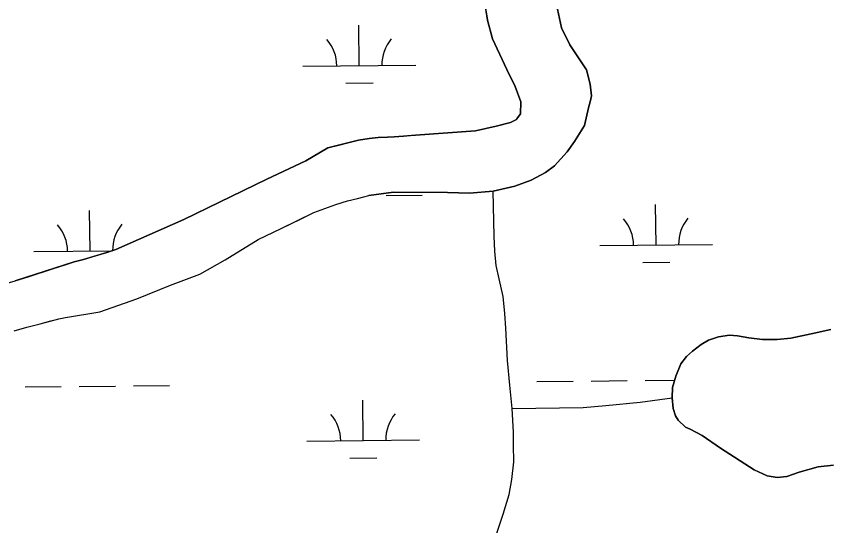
# Model space of a CAD drawing. Extents: x 3734862 to 3772949, y 391520 to 417239.
# Drawn here: x 3757960 to 3758679, y 411949 to 412402 of the extents above; entities that cross this region are included whole.
import ezdxf

# ---------------------------------------------------------------- set-up
doc = ezdxf.new("R2010")
doc.units = 0
doc.layers.add('V-TOPO-SHOR', color=7, linetype='Continuous')
doc.layers.add('V-WETL-SWMP', color=7, linetype='Continuous')

msp = doc.modelspace()

# ---------------------------------------------------------------- linework, layer by layer
at = {"layer": 'V-TOPO-SHOR'}
for points in [[(3758314.1, 412296.03), (3758367.35, 412299.8), (3758385.45, 412303.91), (3758398.37, 412307.24), (3758403.55, 412310), (3758403.75, 412310.39), (3758407.14, 412314.95), (3758407.38, 412325.68), (3758402.27, 412339.21), (3758394.97, 412354.13), (3758382.36, 412381.4), (3758377.86, 412397.9), (3758374.56, 412419.37)], [(3758438.93, 412411.79), (3758443.62, 412391.31), (3758450.91, 412375.99), (3758459.8, 412362.84), (3758465.53, 412353.88), (3758468.86, 412341.35), (3758470.01, 412330.82), (3758469.4, 412328.04), (3758469.2, 412326.85), (3758467.39, 412320.3), (3758463.75, 412304.42), (3758455.15, 412290.35), (3758448.56, 412281.04), (3758437.19, 412268.76)], [(3758048.19, 412194.43), (3758108.54, 412221.07), (3758182.34, 412256.99), (3758216.71, 412273.08), (3758236.41, 412284.76), (3758246, 412287.17), (3758254.01, 412289.18), (3758263.59, 412291.6), (3758272.99, 412293.03), (3758281.01, 412293.86), (3758289.24, 412294.11), (3758295.11, 412294.54), (3758303.53, 412294.99), (3758309.6, 412295.61), (3758314.1, 412296.03)], [(3758437.19, 412268.76), (3758429.22, 412262.83), (3758416.48, 412255.93), (3758402.16, 412250.62), (3758382.87, 412246.32), (3758361.81, 412244.61), (3758342.34, 412245.09), (3758306.19, 412245.22), (3758294.67, 412245.27), (3758272.79, 412242.35)], [(3758385.74, 411942.03), (3758391.78, 411959.53), (3758397.02, 411977.03), (3758399.46, 411990.56), (3758401.12, 412006.08), (3758400.97, 412020.81), (3758400.82, 412032.56), (3758399.7, 412053.47), (3758397.59, 412074.18), (3758395.48, 412095.89), (3758394, 412124.56), (3758393.25, 412137.7), (3758391.72, 412152.84), (3758388.2, 412168.58), (3758385.65, 412180.34), (3758384.5, 412192.89), (3758383.76, 412206.23), (3758382.87, 412246.32)], [(3757958.28, 412122.25), (3757969.24, 412125.46), (3757981.18, 412128.68), (3757990.77, 412131.09), (3757997.62, 412132.9), (3758003.69, 412134.31), (3758034.03, 412139.24), (3758066.9, 412150.83), (3758096.83, 412162.98), (3758122.65, 412172.56), (3758145.12, 412185.26), (3758174.61, 412203.48), (3758194.94, 412213.03), (3758211.94, 412221.37), (3758223.87, 412227.33), (3758230.32, 412229.73), (3758243.43, 412234.52), (3758253.8, 412237.72), (3758262.61, 412239.74), (3758268.29, 412241.34), (3758272.79, 412242.35)], [(3757913.35, 412159.84), (3757919.77, 412159.24), (3757926.68, 412159.28), (3757932.94, 412160.13), (3757939.84, 412161.29), (3757949.77, 412163.93), (3757959.07, 412166.72), (3757970.45, 412170.33), (3757993.05, 412177.54), (3758003.31, 412180.82), (3758011.48, 412183.44), (3758019.66, 412185.74), (3758030.4, 412188.86), (3758040.34, 412191.82), (3758048.19, 412194.43)], [(3758684.56, 412003.08), (3758671.04, 412001.54), (3758654.14, 411996.83), (3758643.4, 411993.1), (3758634.65, 411992.14), (3758625.92, 411993.56), (3758614.22, 411998.97), (3758584.49, 412018.35), (3758568.25, 412029.34), (3758557.54, 412035.15), (3758553.37, 412036.75), (3758547.04, 412042.93), (3758544.47, 412046.91), (3758542.51, 412053.28), (3758541.75, 412063.02), (3758541.98, 412071.96), (3758544.8, 412082.08), (3758549.42, 412092.98), (3758554.41, 412099.52), (3758559.79, 412104.27), (3758567.36, 412110.2), (3758573.93, 412113.95), (3758582.68, 412116.9), (3758592.42, 412118.45), (3758599.57, 412118.02), (3758609.5, 412116), (3758621.61, 412114.56), (3758634.72, 412114.52), (3758646.85, 412115.86), (3758664.74, 412119.76), (3758682.43, 412123.47)], [(3758399.7, 412053.47), (3758462.82, 412054.22), (3758482.73, 412056.14), (3758513.4, 412059.01), (3758541.75, 412063.02)]]:
    msp.add_lwpolyline(points, dxfattribs=at)
at = {"layer": 'V-WETL-SWMP'}
for p, q in [((3758374.56, 412419.37), (3758377.86, 412397.9)), ((3758377.86, 412397.9), (3758382.36, 412381.4)), ((3758264.21, 412357.6), (3758263.83, 412393.59)), ((3758382.36, 412381.4), (3758394.97, 412354.13)), ((3758214.21, 412357.07), (3758314.21, 412358.12)), ((3758394.97, 412354.13), (3758402.27, 412339.21)), ((3758252.37, 412342.04), (3758276.37, 412342.29)), ((3758402.27, 412339.21), (3758407.38, 412325.68)), ((3758407.38, 412325.68), (3758407.14, 412314.95)), ((3758403.55, 412310), (3758398.37, 412307.24)), ((3758403.75, 412310.39), (3758403.55, 412310)), ((3758407.14, 412314.95), (3758403.75, 412310.39)), ((3758385.45, 412303.91), (3758367.35, 412299.8)), ((3758398.37, 412307.24), (3758385.45, 412303.91)), ((3758281.01, 412293.86), (3758272.99, 412293.03)), ((3758289.24, 412294.11), (3758281.01, 412293.86)), ((3758295.11, 412294.54), (3758289.24, 412294.11)), ((3758303.53, 412294.99), (3758295.11, 412294.54)), ((3758314.1, 412296.03), (3758303.53, 412294.99)), ((3758367.35, 412299.8), (3758314.1, 412296.03)), ((3758263.59, 412291.6), (3758236.41, 412284.76)), ((3758272.99, 412293.03), (3758263.59, 412291.6)), ((3758236.41, 412284.76), (3758216.71, 412273.08)), ((3758216.71, 412273.08), (3758182.34, 412256.99)), ((3758182.34, 412256.99), (3758108.54, 412221.07)), ((3758288.02, 412242.41), (3758320.02, 412242.75)), ((3758025.46, 412193.2), (3758025.08, 412229.2)), ((3758527.34, 412198.5), (3758526.96, 412234.5)), ((3758108.54, 412221.07), (3758048.19, 412194.43)), ((3757975.47, 412192.68), (3758045.12, 412193.41)), ((3758048.19, 412194.43), (3758040.34, 412191.81)), ((3758477.35, 412197.98), (3758577.34, 412199.03)), ((3758019.66, 412185.74), (3758011.48, 412183.44)), ((3758040.34, 412191.81), (3758019.66, 412185.74)), ((3758011.48, 412183.44), (3757959.07, 412166.72)), ((3758515.51, 412182.95), (3758539.5, 412183.2)), ((3758469.77, 412077.82), (3758501.77, 412078.16)), ((3758517.77, 412078.33), (3758543.84, 412078.6)), ((3757967.89, 412072.52), (3757999.89, 412072.86)), ((3758015.89, 412073.02), (3758047.89, 412073.36)), ((3758063.88, 412073.53), (3758095.88, 412073.87)), ((3758421.77, 412077.31), (3758453.77, 412077.65)), ((3758267.73, 412024.94), (3758267.34, 412060.94)), ((3758217.73, 412024.41), (3758317.72, 412025.47)), ((3758255.89, 412009.38), (3758279.89, 412009.64))]:
    msp.add_line(p, q, dxfattribs=at)
for points in [[(3757958.28, 412122.25), (3757969.24, 412125.46), (3757981.18, 412128.68), (3757997.62, 412132.9), (3758003.69, 412134.31), (3758034.04, 412139.24), (3758066.9, 412150.83), (3758096.83, 412162.98), (3758122.65, 412172.56), (3758145.12, 412185.25), (3758174.61, 412203.48), (3758194.94, 412213.03), (3758223.87, 412227.33), (3758243.43, 412234.52), (3758253.8, 412237.72), (3758262.61, 412239.74), (3758268.29, 412241.34), (3758272.79, 412242.35), (3758294.67, 412245.27), (3758342.34, 412245.09), (3758361.81, 412244.61), (3758382.87, 412246.32), (3758402.16, 412250.62), (3758416.48, 412255.93), (3758429.22, 412262.83), (3758437.19, 412268.76), (3758448.56, 412281.04), (3758455.15, 412290.35), (3758463.75, 412304.42), (3758467.39, 412320.3), (3758469.2, 412326.85), (3758470.01, 412330.82), (3758468.86, 412341.35), (3758465.53, 412353.88), (3758459.8, 412362.84), (3758450.91, 412375.99), (3758443.62, 412391.31), (3758438.93, 412411.79)], [(3758682.43, 412123.47), (3758664.74, 412119.76), (3758646.84, 412115.86), (3758634.72, 412114.51), (3758621.61, 412114.56), (3758609.5, 412116), (3758599.57, 412118.02), (3758592.42, 412118.45), (3758582.68, 412116.9), (3758573.93, 412113.95), (3758567.36, 412110.2), (3758559.79, 412104.27), (3758554.41, 412099.52), (3758549.42, 412092.98), (3758544.8, 412082.08), (3758541.98, 412071.96), (3758541.75, 412063.02), (3758542.51, 412053.28), (3758544.47, 412046.91), (3758547.04, 412042.93), (3758553.37, 412036.75), (3758557.54, 412035.14), (3758568.24, 412029.34), (3758584.49, 412018.35), (3758614.22, 411998.97), (3758625.92, 411993.56), (3758634.65, 411992.14), (3758643.4, 411993.1), (3758654.14, 411996.83), (3758671.04, 412001.54), (3758684.56, 412003.08)]]:
    msp.add_lwpolyline(points, dxfattribs=at)
for centre, start, end in [((3758208.97, 412357.49), 359.83336, 41.37702), ((3758319.45, 412358.65), 139.83336, 181.37702), ((3758472.1, 412198.4), 359.83336, 41.37702), ((3758582.58, 412199.56), 139.83336, 181.37702), ((3757970.22, 412193.09), 359.83336, 41.37702), ((3758080.7, 412194.26), 139.83336, 181.20097), ((3758212.48, 412024.83), 359.83336, 41.37702), ((3758322.96, 412026), 139.83336, 181.37702)]:
    msp.add_arc(centre, 35.25, start, end, dxfattribs=at)

doc.saveas('drawing.dxf')
